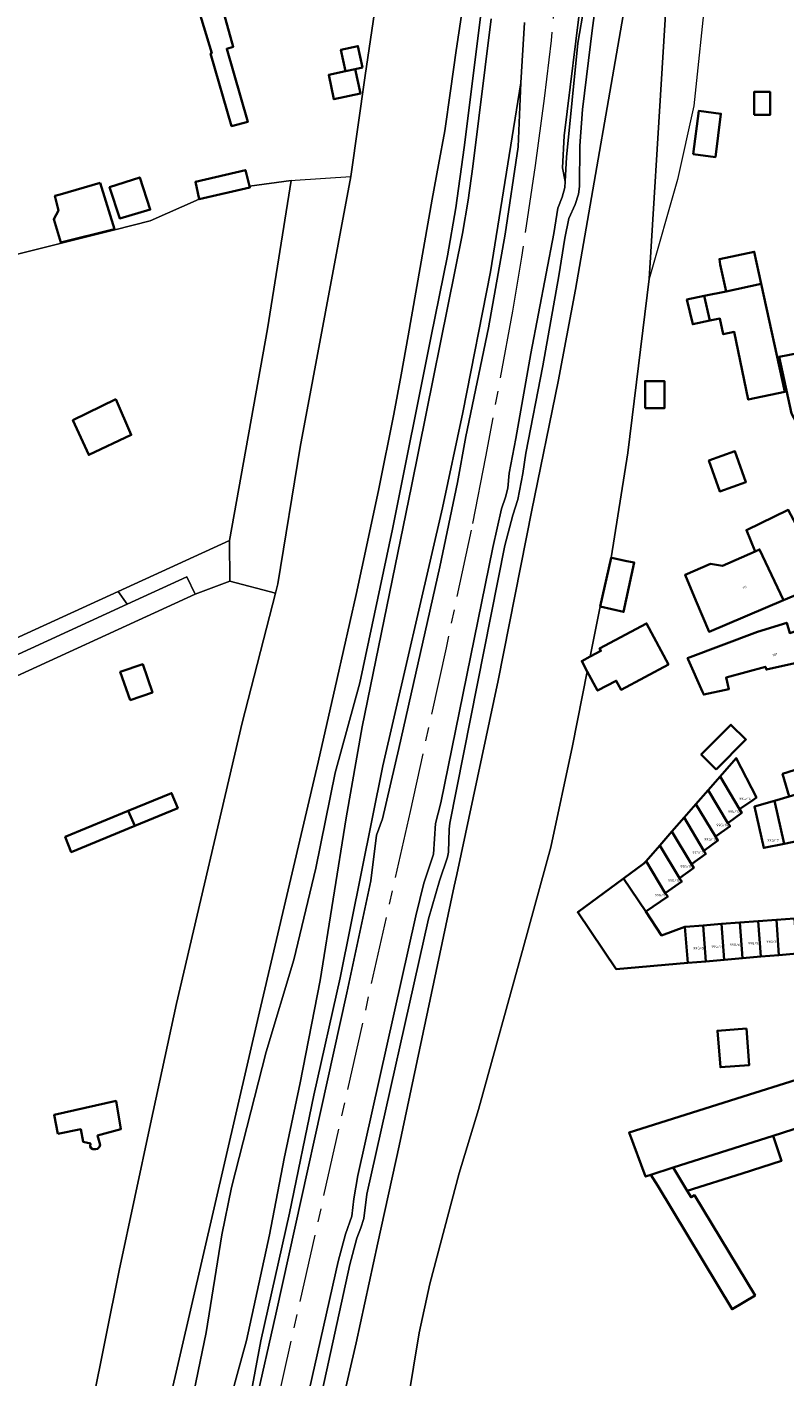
# Model space of a CAD drawing. Header units: metres. Extents: x 197700 to 204338, y 317132 to 325229.
# Tile 817 of 1056: x 202247 to 202359, y 320586 to 320785. Entities that reach past the tile are written whole.
import ezdxf
from ezdxf.enums import TextEntityAlignment as Align

# ---------------------------------------------------------------- set-up
doc = ezdxf.new("R2010")
doc.units = ezdxf.units.M
doc.linetypes.add('AM-AS', pattern=[16, 10, -2, 2, -2])
for name, color, linetype, lineweight in [('B-WE-AM-AS_SPOOR-G', 10, 'AM-AS', 18), ('B-WE-GR-BEPLANTING_CULTUUR_BOSPLANTSOEN-GV', 90, 'Continuous', 18), ('B-WE-GR-BOS_LOOF-GV', 40, 'Continuous', 13), ('B-WE-GR-GRAS-GV', 60, 'Continuous', 13), ('B-WE-GW-TALUD_KRUIN-G', 90, 'Continuous', 18), ('B-WE-IE-TERREINAFSCHEIDING_KUNSTMATIG_HEKWERK-G', 20, 'IE-TERREINAFSCHEIDING-KUNSTMATIG', 18), ('B-WE-OG-BEBOUWING-GV', 7, 'Continuous', 35), ('B-WE-OG-BEBOUWING-T18', 10, 'Continuous', 18), ('B-WE-OG-TERREIN_CULTUURSCHEIDING-GV', 7, 'Continuous', 18), ('B-WE-OG-TERREIN_ERF-GV', 7, 'Continuous', 18), ('B-WE-VH-VERHARDING_ASFALT-GV', 252, 'Continuous', 18), ('B-WE-VH-VERHARDING_HALFVERHARDING-GV', 252, 'Continuous', 18)]:
    doc.layers.add(name, color=color, linetype=linetype, lineweight=lineweight)
doc.styles.add('NLCS-ISO-M200-T18', font='NLCS-ISO.ttf', dxfattribs={"height": 0.36})
doc.linetypes.add('IE-TERREINAFSCHEIDING-KUNSTMATIG', pattern='A,4,[82,NLCS.SHX,S=0.75,R=90,X=0,Y=0],4,-2', length=10)

msp = doc.modelspace()

# ---------------------------------------------------------------- linework, layer by layer
at = {"layer": 'B-WE-AM-AS_SPOOR-G'}
msp.add_lwpolyline([(202325.863, 320795.871), (202324.598, 320782.707), (202323.579, 320774.155), (202322.245, 320764.259), (202320.246, 320750.776), (202318.911, 320742.797), (202314.928, 320721.325), (202312.798, 320710.533), (202309.106, 320693.166), (202303.799, 320669.067), (202249.692, 320428.411), (202227.213, 320327.894), (202218.944, 320290.182), (202210.507, 320252.775), (202208.987, 320245.397), (202207.296, 320236.614), (202203.296, 320214.456), (202201.956, 320205.499), (202199.775, 320188.823)], dxfattribs=at)
at = {"layer": 'B-WE-GR-BEPLANTING_CULTUUR_BOSPLANTSOEN-GV'}
msp.add_lwpolyline([(202277.242, 320702.984), (202277.202, 320709.006), (202260.821, 320701.505), (202262.15, 320699.635), (202270.907, 320703.664), (202272.129, 320701.102)], close=True, dxfattribs=at)
at = {"layer": 'B-WE-GR-BOS_LOOF-GV'}
for points in [[(202301.869, 320572.264), (202305.132, 320592.246), (202306.703, 320599.447), (202311.022, 320615.78), (202313.912, 320625.131), (202313.914, 320625.14), (202320.517, 320649.098), (202324.561, 320663.82), (202327.751, 320678.733), (202329.925, 320689.712), (202329.114, 320691.236), (202330.358, 320691.899), (202331.82, 320699.28), (202333.431, 320706.462), (202335.905, 320721.929), (202339.054, 320747.57), (202342.871, 320809.684)], [(202301.326, 320805.44), (202297.198, 320777.52), (202295.064, 320762.661), (202287.621, 320722.771), (202284.347, 320702.606), (202283.99, 320701.221), (202279.069, 320682.107), (202269.409, 320640.774), (202265.567, 320623.054), (202260.933, 320601.412), (202254.937, 320571.589)], [(202316.575, 320805.441), (202311.79, 320766.892), (202310.571, 320758.038), (202309.328, 320750.941), (202306.893, 320739.097), (202301.24, 320710.646), (202296.42, 320688.042), (202292.75, 320674.772), (202289.92, 320660.733), (202286.674, 320647.198), (202282.605, 320633.63), (202277.516, 320613.658), (202276.087, 320606.677), (202273.771, 320592.304), (202271.356, 320580.627)], [(202271.356, 320580.627), (202273.771, 320592.304), (202276.087, 320606.677), (202277.516, 320613.658), (202282.605, 320633.63), (202286.674, 320647.198), (202289.92, 320660.733), (202292.75, 320674.772), (202296.42, 320688.042), (202301.24, 320710.646), (202306.893, 320739.097), (202309.328, 320750.941), (202310.571, 320758.038), (202311.79, 320766.892), (202316.575, 320805.441)], [(202312.828, 320795.884), (202310.602, 320781.195), (202309.76, 320775.279), (202308.918, 320769.363), (202307.998, 320764.345), (202307.078, 320759.326), (202305.313, 320749.242), (202303.549, 320739.158), (202302.487, 320733.393), (202301.426, 320727.629), (202299.215, 320716.599), (202297.551, 320708.822), (202295.887, 320701.045), (202293.071, 320688.683), (202290.255, 320676.322), (202281.643, 320639.527), (202273.285, 320603.425), (202264.927, 320567.324)], [(202264.927, 320567.324), (202273.285, 320603.425), (202281.643, 320639.527), (202290.255, 320676.322), (202293.071, 320688.683), (202295.887, 320701.045), (202297.551, 320708.822), (202299.215, 320716.599), (202301.426, 320727.629), (202302.487, 320733.393), (202303.549, 320739.158), (202305.313, 320749.242), (202307.078, 320759.326), (202307.998, 320764.345), (202308.918, 320769.363), (202309.76, 320775.279), (202310.602, 320781.195), (202312.828, 320795.884)], [(202335.991, 320790.926), (202328.199, 320745.966), (202325.633, 320732.431), (202321.742, 320713.47), (202316.784, 320688.378), (202310.711, 320659.76), (202310.296, 320658.035), (202302.224, 320619.766), (202299.045, 320605.478), (202295.875, 320590.755), (202287.828, 320555.965)], [(202217.923, 320324.699), (202236.647, 320408.94), (202241.789, 320427.353), (202251.221, 320465.488), (202257.328, 320493.475), (202257.593, 320495.593), (202258.591, 320497.26), (202260.527, 320502.993), (202266.328, 320529.029), (202270.675, 320550.511), (202272.451, 320559.944), (202276.82, 320580.515), (202279.689, 320591.117), (202283.107, 320606.686), (202285.235, 320617.904), (202287.612, 320629.063), (202290.549, 320644.169), (202294.386, 320668.136), (202296.729, 320681.533), (202304.022, 320716.99), (202311.543, 320754.238), (202312.378, 320759.168), (202313.07, 320764.119), (202315.732, 320785.868)]]:
    msp.add_lwpolyline(points, dxfattribs=at)
at = {"layer": 'B-WE-GR-GRAS-GV'}
for points in [[(202250.447, 320393.608), (202256.944, 320416.792), (202258.767, 320423.289), (202258.938, 320424.103), (202263.793, 320447.244), (202272.886, 320488.557), (202280.139, 320520.338), (202287.828, 320555.965), (202295.875, 320590.755), (202299.045, 320605.478), (202302.224, 320619.766), (202310.296, 320658.035), (202310.711, 320659.76), (202316.784, 320688.378), (202321.742, 320713.47), (202325.633, 320732.431), (202328.199, 320745.966), (202335.991, 320790.926)], [(202285.502, 320559.117), (202294.944, 320602.298), (202295.985, 320606.197), (202296.571, 320607.72), (202296.996, 320609.103), (202297.433, 320612.689), (202306.522, 320653.258), (202308.149, 320658.84), (202309.346, 320662.351), (202309.448, 320663.058), (202309.554, 320666.481), (202309.653, 320667.326), (202317.761, 320708.275), (202318.935, 320712.756), (202319.685, 320715.018), (202320.444, 320718.857), (202320.85, 320721.883), (202323.384, 320734.753), (202325.735, 320747.993), (202326.6, 320753.56), (202327.201, 320756.443), (202328.14, 320758.517), (202328.611, 320760.038), (202328.756, 320761.148), (202328.83, 320767.15), (202329.211, 320772.513), (202330.684, 320784.554), (202331.333, 320789.226)], [(202331.333, 320789.226), (202330.684, 320784.554), (202329.211, 320772.513), (202328.83, 320767.15), (202328.756, 320761.148), (202328.611, 320760.038), (202328.14, 320758.517), (202327.201, 320756.443), (202326.6, 320753.56), (202325.735, 320747.993), (202323.384, 320734.753), (202320.85, 320721.883), (202320.444, 320718.857), (202319.685, 320715.018), (202318.935, 320712.756), (202317.761, 320708.275), (202309.653, 320667.326), (202309.554, 320666.481), (202309.448, 320663.058), (202309.346, 320662.351), (202308.149, 320658.84), (202306.522, 320653.258), (202297.433, 320612.689), (202296.996, 320609.103), (202296.571, 320607.72), (202295.985, 320606.197), (202294.944, 320602.298), (202285.502, 320559.117)], [(202329.113, 320789.821), (202326.491, 320768.629), (202326.277, 320763.896), (202326.663, 320761.915), (202326.838, 320765.493), (202328.538, 320782.313), (202329.466, 320787.716)], [(202329.466, 320787.716), (202328.538, 320782.313), (202326.838, 320765.493), (202326.663, 320761.915), (202326.618, 320761.006), (202326.238, 320759.613), (202325.59, 320757.997), (202324.998, 320754.231), (202321.613, 320736.568), (202319.384, 320724.038), (202318.391, 320718.918), (202318.19, 320716.712), (202317.875, 320715.408), (202317.272, 320713.654), (202315.983, 320707.981), (202308.336, 320670.362), (202307.573, 320667.301), (202307.269, 320662.757), (202305.829, 320658.517), (202304.637, 320653.679), (202296.096, 320615.432), (202295.513, 320612.002), (202295.22, 320609.441), (202294.272, 320606.749), (202293.208, 320602.761), (202282.44, 320554.935)], [(202315.732, 320785.868), (202313.07, 320764.119), (202312.378, 320759.168), (202311.543, 320754.238), (202304.022, 320716.99), (202296.729, 320681.533), (202294.386, 320668.136), (202290.549, 320644.169), (202287.612, 320629.063), (202285.235, 320617.904), (202283.107, 320606.686), (202279.689, 320591.117), (202276.82, 320580.515), (202272.451, 320559.944), (202270.675, 320550.511), (202266.328, 320529.029), (202260.527, 320502.993), (202258.591, 320497.26), (202257.593, 320495.593), (202257.328, 320493.475), (202251.221, 320465.488), (202241.789, 320427.353), (202236.647, 320408.94), (202217.923, 320324.699)], [(202277.953, 320570.276), (202281.806, 320591.039), (202286.039, 320609.866), (202289.64, 320627.267), (202293.488, 320644.541), (202299.771, 320675.801), (202308.569, 320713.82), (202311.587, 320727.876), (202315.674, 320748.609), (202320.148, 320776.464), (202320.649, 320785.325)]]:
    msp.add_lwpolyline(points, dxfattribs=at)
msp.add_lwpolyline([(202277.953, 320570.276), (202281.028, 320581.721), (202284.016, 320594.969), (202294.504, 320642.335), (202298.02, 320658.863), (202298.879, 320665.565), (202299.728, 320667.969), (202302.141, 320678.325), (202308.202, 320705.12), (202310.788, 320717.557), (202312.003, 320724.326), (202315.368, 320740.363), (202317.827, 320754.161), (202319.721, 320766.997), (202320.148, 320776.464), (202315.674, 320748.609), (202311.587, 320727.876), (202308.569, 320713.82), (202299.771, 320675.801), (202293.488, 320644.541), (202289.64, 320627.267), (202286.039, 320609.866), (202281.806, 320591.039)], close=True, dxfattribs=at)
at = {"layer": 'B-WE-GW-TALUD_KRUIN-G'}
for points in [[(202329.466, 320787.716), (202328.538, 320782.313), (202326.838, 320765.493), (202326.663, 320761.915), (202326.618, 320761.006), (202326.238, 320759.613), (202325.59, 320757.997), (202324.998, 320754.231), (202321.613, 320736.568), (202319.384, 320724.038), (202318.391, 320718.918), (202318.19, 320716.712), (202317.875, 320715.408), (202317.272, 320713.654), (202315.983, 320707.981), (202308.336, 320670.362), (202307.573, 320667.301), (202307.269, 320662.757), (202305.829, 320658.517), (202304.637, 320653.679), (202296.096, 320615.432), (202295.513, 320612.002), (202295.22, 320609.441), (202294.272, 320606.749), (202293.208, 320602.761), (202282.44, 320554.935)], [(202217.923, 320324.699), (202236.647, 320408.94), (202241.789, 320427.353), (202251.221, 320465.488), (202257.328, 320493.475), (202257.593, 320495.593), (202258.591, 320497.26), (202260.527, 320502.993), (202266.328, 320529.029), (202270.675, 320550.511), (202272.451, 320559.944), (202276.82, 320580.515), (202279.689, 320591.117), (202283.107, 320606.686), (202285.235, 320617.904), (202287.612, 320629.063), (202290.549, 320644.169), (202294.386, 320668.136), (202296.729, 320681.533), (202304.022, 320716.99), (202311.543, 320754.238), (202312.378, 320759.168), (202313.07, 320764.119), (202315.732, 320785.868)], [(202277.953, 320570.276), (202281.028, 320581.721), (202284.016, 320594.969), (202294.504, 320642.335), (202298.02, 320658.863), (202298.879, 320665.565), (202299.728, 320667.969), (202302.141, 320678.325), (202308.202, 320705.12), (202310.788, 320717.557), (202312.003, 320724.326), (202315.368, 320740.363), (202317.827, 320754.161), (202319.721, 320766.997), (202320.148, 320776.464)]]:
    msp.add_lwpolyline(points, dxfattribs=at)
at = {"layer": 'B-WE-IE-TERREINAFSCHEIDING_KUNSTMATIG_HEKWERK-G'}
for points in [[(202295.064, 320762.661), (202297.198, 320777.52), (202301.326, 320805.44), (202302.141, 320817.653)], [(202349.257, 320807.681), (202345.601, 320773.077)], [(202345.601, 320773.077), (202343.191, 320762.208), (202339.054, 320747.57)], [(202283.99, 320701.221), (202284.347, 320702.606), (202287.621, 320722.771), (202295.064, 320762.661)], [(202286.305, 320762.039), (202286.874, 320762.116), (202295.064, 320762.661)], [(202277.202, 320709.006), (202282.807, 320740.205), (202286.305, 320762.039)], [(202280.171, 320761.206), (202286.305, 320762.039)], [(202265.5, 320756.126), (202272.755, 320759.303)], [(202242.392, 320750.302), (202260.297, 320754.766), (202265.5, 320756.126)], [(202339.054, 320747.57), (202335.905, 320721.929), (202333.431, 320706.462)], [(202260.821, 320701.505), (202277.202, 320709.006)], [(202272.129, 320701.102), (202277.242, 320702.984)], [(202277.242, 320702.984), (202283.99, 320701.221)], [(202235.121, 320689.737), (202260.821, 320701.505)], [(202248.291, 320512.023), (202250.037, 320543.271), (202251.527, 320550.596), (202254.937, 320571.589), (202260.933, 320601.412), (202265.567, 320623.054), (202269.409, 320640.774), (202279.069, 320682.107), (202283.99, 320701.221)], [(202331.82, 320699.28), (202330.358, 320691.899)], [(202329.925, 320689.712), (202327.751, 320678.733), (202324.561, 320663.82), (202320.517, 320649.098), (202313.914, 320625.14)], [(202305.132, 320592.246), (202306.703, 320599.447), (202311.022, 320615.78), (202313.912, 320625.131), (202313.914, 320625.14)]]:
    msp.add_lwpolyline(points, dxfattribs=at)
at = {"layer": 'B-WE-OG-BEBOUWING-GV'}
for points in [[(202276.125, 320802.065), (202273.373, 320810.681), (202266.298, 320808.46), (202268.828, 320800.013), (202270.868, 320793.554), (202270.774, 320793.53), (202271.424, 320791.358), (202274.585, 320780.803), (202274.409, 320780.76), (202277.499, 320770.068), (202279.903, 320770.685), (202276.798, 320781.468), (202277.745, 320781.775), (202275.217, 320790.819), (202275.715, 320790.979), (202273.956, 320797.266), (202273.541, 320797.138), (202272.998, 320798.904), (202272.38, 320800.913)], [(202296.81, 320778.682), (202296.124, 320781.857), (202293.628, 320781.318), (202294.314, 320778.143), (202295.741, 320778.451)], [(202296.515, 320774.87), (202295.741, 320778.451), (202294.314, 320778.143), (202291.818, 320777.603), (202292.592, 320774.022)], [(202354.495, 320771.712), (202356.85, 320771.712), (202356.85, 320775.115), (202354.495, 320775.115)], [(202345.523, 320765.93), (202348.795, 320765.51), (202349.616, 320771.894), (202346.344, 320772.315)], [(202259.542, 320761.091), (202261.034, 320756.453), (202265.532, 320757.772), (202263.98, 320762.507)], [(202280.171, 320761.206), (202279.551, 320763.587), (202272.188, 320761.844), (202272.755, 320759.303), (202280.216, 320761.034)], [(202258.132, 320761.708), (202252.271, 320760.01), (202251.481, 320759.781), (202251.995, 320757.643), (202251.313, 320756.342), (202252.332, 320752.935), (202260.267, 320754.898)], [(202350.365, 320745.717), (202355.55, 320746.805), (202354.519, 320751.549), (202349.378, 320750.477), (202349.51, 320749.649)], [(202350.365, 320745.717), (202347.125, 320745.038), (202347.978, 320741.4), (202349.456, 320741.71), (202349.939, 320739.404), (202351.564, 320739.745), (202353.636, 320729.771), (202359.008, 320730.898), (202355.55, 320746.805)], [(202347.978, 320741.4), (202347.125, 320745.038), (202344.605, 320744.509), (202345.457, 320740.871)], [(202360.716, 320726.422), (202363.093, 320722.15), (202363.213, 320721.935), (202366.098, 320722.715), (202365.934, 320723.023), (202363.024, 320728.491), (202361.231, 320736.647), (202358.175, 320736.043), (202359.993, 320727.721)], [(202338.422, 320728.479), (202341.281, 320728.479), (202341.281, 320732.497), (202338.422, 320732.497)], [(202260.452, 320729.806), (202254.135, 320726.714), (202256.465, 320721.621), (202262.719, 320724.564)], [(202347.809, 320720.784), (202349.43, 320716.24), (202353.285, 320717.615), (202351.663, 320722.16)], [(202361.537, 320711.549), (202362.265, 320709.682), (202361.994, 320709.485), (202361.422, 320710.701), (202361.065, 320710.56), (202359.535, 320713.506), (202353.359, 320710.522), (202354.675, 320707.401), (202355.307, 320707.678), (202358.842, 320700.189), (202365.83, 320703.141), (202365.663, 320703.537), (202367.851, 320704.497), (202364.978, 320710.966), (202364.678, 320711.575), (202362.774, 320710.816), (202362.189, 320711.838)], [(202345.924, 320700.161), (202347.87, 320695.555), (202358.842, 320700.189), (202355.307, 320707.678), (202354.675, 320707.401), (202349.817, 320705.27), (202348.068, 320705.578), (202344.33, 320703.933)], [(202333.431, 320706.462), (202331.82, 320699.28), (202335.264, 320698.475), (202336.847, 320705.735), (202335.768, 320705.965), (202333.745, 320706.395)], [(202346.914, 320686.707), (202347.071, 320686.284), (202350.775, 320687.102), (202350.356, 320688.804), (202356.155, 320690.385), (202356.314, 320689.984), (202367.763, 320692.564), (202372.563, 320693.963), (202371.108, 320698.959), (202359.749, 320695.355), (202359.308, 320696.883), (202354.979, 320695.545), (202344.692, 320691.681), (202344.77, 320691.474)], [(202329.925, 320689.712), (202331.438, 320686.869), (202334.182, 320688.331), (202334.887, 320687.007), (202341.88, 320690.733), (202338.653, 320696.791), (202331.727, 320693.102), (202331.927, 320692.734), (202330.358, 320691.899), (202329.114, 320691.236)], [(202262.544, 320685.462), (202265.849, 320686.594), (202264.423, 320690.76), (202261.118, 320689.628)], [(202348.925, 320675.254), (202353.29, 320679.649), (202351.078, 320681.846), (202346.712, 320677.451)], [(202354.851, 320671.112), (202351.866, 320676.942), (202349.484, 320674.219), (202352.356, 320669.398), (202354.316, 320670.745)], [(202360.48, 320671.507), (202363.454, 320672.368), (202366.431, 320673.23), (202369.43, 320674.098), (202368.351, 320677.651), (202358.683, 320674.609), (202359.65, 320671.267)], [(202347.727, 320672.21), (202350.63, 320667.362), (202352.664, 320668.881), (202352.356, 320669.398), (202349.484, 320674.219)], [(202262.289, 320669.141), (202263.267, 320666.948), (202269.581, 320669.56), (202268.675, 320671.765)], [(202348.793, 320665.364), (202350.964, 320666.883), (202350.63, 320667.362), (202347.727, 320672.21), (202345.927, 320670.152)], [(202357.507, 320670.647), (202358.947, 320664.311), (202361.975, 320664.928), (202360.48, 320671.507), (202359.65, 320671.267)], [(202262.289, 320669.141), (202252.998, 320665.323), (202253.885, 320663.068), (202263.267, 320666.948)], [(202345.927, 320670.152), (202344.181, 320668.156), (202347.105, 320663.271), (202349.154, 320664.77), (202348.793, 320665.364)], [(202357.507, 320670.647), (202354.534, 320669.786), (202355.918, 320663.694), (202358.947, 320664.311)], [(202342.393, 320666.112), (202345.286, 320661.28), (202347.384, 320662.818), (202347.105, 320663.271), (202344.181, 320668.156)], [(202343.498, 320659.239), (202345.593, 320660.763), (202345.286, 320661.28), (202342.393, 320666.112), (202340.605, 320664.068)], [(202343.498, 320659.239), (202340.605, 320664.068), (202338.58, 320661.752), (202341.397, 320657.048), (202343.826, 320658.729)], [(202338.58, 320661.752), (202338.257, 320661.383), (202335.275, 320659.191), (202338.523, 320654.315), (202341.766, 320656.529), (202341.397, 320657.048)], [(202335.275, 320659.191), (202328.518, 320654.225), (202334.183, 320645.827), (202344.708, 320646.742), (202344.311, 320652.066), (202340.858, 320650.809), (202338.523, 320654.315)], [(202358.159, 320647.912), (202357.773, 320653.086), (202355.08, 320652.885), (202355.468, 320647.678)], [(202360.848, 320648.146), (202360.465, 320653.287), (202357.773, 320653.086), (202358.159, 320647.912)], [(202347.398, 320646.976), (202347.003, 320652.283), (202344.367, 320652.086), (202344.311, 320652.066), (202344.708, 320646.742)], [(202347.003, 320652.283), (202347.398, 320646.976), (202350.088, 320647.21), (202349.695, 320652.484)], [(202352.388, 320652.685), (202349.695, 320652.484), (202350.088, 320647.21), (202352.779, 320647.444)], [(202355.08, 320652.885), (202352.388, 320652.685), (202352.779, 320647.444), (202355.468, 320647.678)], [(202353.389, 320637.06), (202349.093, 320636.75), (202349.527, 320631.374), (202353.772, 320631.691)], [(202364.599, 320623.609), (202366.135, 320624.084), (202366.059, 320624.323), (202364.084, 320630.586), (202363.471, 320630.393), (202363.353, 320630.356), (202354.606, 320627.594), (202336.084, 320621.747), (202338.5, 320615.269), (202339.269, 320615.515), (202342.583, 320616.574), (202351.536, 320619.435), (202357.323, 320621.284)], [(202251.908, 320621.581), (202255.276, 320622.228), (202255.647, 320620.396), (202256.706, 320620.118), (202256.677, 320619.689), (202256.817, 320619.459), (202257.047, 320619.3), (202257.476, 320619.291), (202257.766, 320619.341), (202258.045, 320619.621), (202258.144, 320619.961), (202257.769, 320621.318), (202261.175, 320622.23), (202260.502, 320626.409), (202251.373, 320624.368)], [(202352.747, 320615.693), (202358.514, 320617.559), (202357.323, 320621.284), (202351.536, 320619.435), (202342.583, 320616.574), (202344.634, 320613.172)], [(202344.634, 320613.172), (202342.583, 320616.574), (202339.269, 320615.515), (202340.29, 320613.89), (202351.254, 320595.714), (202354.63, 320597.75), (202345.727, 320612.509), (202345.219, 320612.202)]]:
    msp.add_lwpolyline(points, close=True, dxfattribs=at)
at = {"layer": 'B-WE-OG-TERREIN_CULTUURSCHEIDING-GV'}
msp.add_lwpolyline([(202235.121, 320689.737), (202236.124, 320687.66), (202262.15, 320699.635), (202260.821, 320701.505)], close=True, dxfattribs=at)
at = {"layer": 'B-WE-OG-TERREIN_ERF-GV'}
for points in [[(202342.871, 320809.684), (202339.054, 320747.57), (202335.905, 320721.929), (202333.431, 320706.462), (202333.745, 320706.395), (202335.768, 320705.965), (202336.847, 320705.735), (202335.264, 320698.475), (202331.82, 320699.28), (202330.358, 320691.899), (202331.927, 320692.734), (202331.727, 320693.102), (202338.653, 320696.791), (202341.88, 320690.733), (202334.887, 320687.007), (202334.182, 320688.331), (202331.438, 320686.869), (202329.925, 320689.712), (202327.751, 320678.733), (202324.561, 320663.82), (202320.517, 320649.098), (202313.914, 320625.14), (202313.912, 320625.131), (202311.022, 320615.78), (202306.703, 320599.447), (202305.132, 320592.246), (202301.869, 320572.264)], [(202242.392, 320750.302), (202260.297, 320754.766), (202265.5, 320756.126), (202272.755, 320759.303), (202272.188, 320761.844), (202279.551, 320763.587), (202280.171, 320761.206), (202286.305, 320762.039), (202282.807, 320740.205), (202277.202, 320709.006), (202277.242, 320702.984), (202283.99, 320701.221), (202284.347, 320702.606), (202287.621, 320722.771), (202295.064, 320762.661), (202297.198, 320777.52), (202301.326, 320805.44)], [(202275.217, 320790.819), (202277.745, 320781.775), (202276.798, 320781.468), (202279.903, 320770.685), (202277.499, 320770.068), (202274.409, 320780.76), (202274.585, 320780.803), (202271.424, 320791.358)], [(202235.121, 320689.737), (202260.821, 320701.505), (202277.202, 320709.006), (202282.807, 320740.205), (202286.305, 320762.039), (202280.171, 320761.206), (202280.216, 320761.034), (202272.755, 320759.303), (202265.5, 320756.126), (202260.297, 320754.766), (202242.392, 320750.302)], [(202365.83, 320703.141), (202358.842, 320700.189), (202347.87, 320695.555), (202345.924, 320700.161), (202344.33, 320703.933), (202348.068, 320705.578), (202349.817, 320705.27), (202354.675, 320707.401), (202353.359, 320710.522), (202359.535, 320713.506)], [(202283.99, 320701.221), (202277.242, 320702.984), (202272.129, 320701.102), (202240.423, 320686.565), (202223.884, 320678.818), (202203.617, 320669.062), (202198.763, 320667.064), (202188.549, 320664.746), (202170.948, 320660.95), (202167.161, 320660.041), (202166.132, 320659.848), (202166.033, 320659.809), (202166.367, 320658.465), (202166.965, 320655.567), (202170.406, 320639.064), (202172.332, 320633.017)], [(202220.91, 320521.892), (202226.313, 320523.156), (202231.64, 320509.562), (202248.291, 320512.023), (202250.037, 320543.271), (202251.527, 320550.596), (202254.937, 320571.589), (202260.933, 320601.412), (202265.567, 320623.054), (202269.409, 320640.774), (202279.069, 320682.107), (202283.99, 320701.221)], [(202360.848, 320648.146), (202358.159, 320647.912), (202355.468, 320647.678), (202352.779, 320647.444), (202350.088, 320647.21), (202347.398, 320646.976), (202344.708, 320646.742), (202334.183, 320645.827), (202328.518, 320654.225), (202335.275, 320659.191), (202338.257, 320661.383), (202338.58, 320661.752), (202340.605, 320664.068), (202342.393, 320666.112), (202344.181, 320668.156), (202345.927, 320670.152), (202347.727, 320672.21), (202349.484, 320674.219), (202351.866, 320676.942), (202354.851, 320671.112), (202354.316, 320670.745), (202352.356, 320669.398), (202352.664, 320668.881), (202350.63, 320667.362), (202350.964, 320666.883), (202348.793, 320665.364), (202349.154, 320664.77), (202347.105, 320663.271), (202347.384, 320662.818), (202345.286, 320661.28), (202345.593, 320660.763), (202343.498, 320659.239), (202343.826, 320658.729), (202341.397, 320657.048), (202341.766, 320656.529), (202338.523, 320654.315), (202340.858, 320650.809), (202344.311, 320652.066), (202344.367, 320652.086), (202347.003, 320652.283), (202349.695, 320652.484), (202352.388, 320652.685), (202355.08, 320652.885), (202357.773, 320653.086), (202360.465, 320653.287)], [(202361.975, 320664.928), (202358.947, 320664.311), (202355.918, 320663.694), (202354.534, 320669.786), (202357.507, 320670.647), (202359.65, 320671.267), (202358.683, 320674.609), (202368.351, 320677.651)], [(202364.599, 320623.609), (202357.323, 320621.284), (202358.514, 320617.559), (202352.747, 320615.693), (202344.634, 320613.172), (202345.219, 320612.202), (202345.727, 320612.509), (202354.63, 320597.75), (202351.254, 320595.714), (202340.29, 320613.89), (202339.269, 320615.515), (202338.5, 320615.269), (202336.084, 320621.747), (202354.606, 320627.594), (202363.353, 320630.356)]]:
    msp.add_lwpolyline(points, dxfattribs=at)
for points in [[(202295.741, 320778.451), (202296.515, 320774.87), (202292.592, 320774.022), (202291.818, 320777.603), (202294.314, 320778.143), (202293.628, 320781.318), (202296.124, 320781.857), (202296.81, 320778.682)], [(202354.495, 320771.712), (202354.495, 320775.115), (202356.85, 320775.115), (202356.85, 320771.712)], [(202345.523, 320765.93), (202346.344, 320772.315), (202349.616, 320771.894), (202348.795, 320765.51)], [(202259.542, 320761.091), (202263.98, 320762.507), (202265.532, 320757.772), (202261.034, 320756.453)], [(202252.271, 320760.01), (202258.132, 320761.708), (202260.267, 320754.898), (202252.332, 320752.935), (202251.313, 320756.342), (202251.995, 320757.643), (202251.481, 320759.781)], [(202347.125, 320745.038), (202350.365, 320745.717), (202349.51, 320749.649), (202349.378, 320750.477), (202354.519, 320751.549), (202355.55, 320746.805), (202359.008, 320730.898), (202353.636, 320729.771), (202351.564, 320739.745), (202349.939, 320739.404), (202349.456, 320741.71), (202347.978, 320741.4), (202345.457, 320740.871), (202344.605, 320744.509)], [(202363.093, 320722.15), (202360.716, 320726.422), (202359.993, 320727.721), (202358.175, 320736.043), (202361.231, 320736.647), (202363.024, 320728.491), (202365.934, 320723.023), (202366.098, 320722.715), (202363.213, 320721.935)], [(202338.422, 320728.479), (202338.422, 320732.497), (202341.281, 320732.497), (202341.281, 320728.479)], [(202260.452, 320729.806), (202262.719, 320724.564), (202256.465, 320721.621), (202254.135, 320726.714)], [(202347.809, 320720.784), (202351.663, 320722.16), (202353.285, 320717.615), (202349.43, 320716.24)], [(202367.763, 320692.564), (202356.314, 320689.984), (202356.155, 320690.385), (202350.356, 320688.804), (202350.775, 320687.102), (202347.071, 320686.284), (202346.914, 320686.707), (202344.77, 320691.474), (202344.692, 320691.681), (202354.979, 320695.545), (202359.308, 320696.883), (202359.749, 320695.355), (202371.108, 320698.959), (202372.563, 320693.963)], [(202265.849, 320686.594), (202262.544, 320685.462), (202261.118, 320689.628), (202264.423, 320690.76)], [(202348.925, 320675.254), (202346.712, 320677.451), (202351.078, 320681.846), (202353.29, 320679.649)], [(202263.267, 320666.948), (202253.885, 320663.068), (202252.998, 320665.323), (202262.289, 320669.141), (202268.675, 320671.765), (202269.581, 320669.56)], [(202353.389, 320637.06), (202353.772, 320631.691), (202349.527, 320631.374), (202349.093, 320636.75)], [(202255.276, 320622.228), (202251.908, 320621.581), (202251.373, 320624.368), (202260.502, 320626.409), (202261.175, 320622.23), (202257.769, 320621.318), (202258.144, 320619.961), (202258.045, 320619.621), (202257.766, 320619.341), (202257.476, 320619.291), (202257.047, 320619.3), (202256.817, 320619.459), (202256.677, 320619.689), (202256.706, 320620.118), (202255.647, 320620.396)]]:
    msp.add_lwpolyline(points, close=True, dxfattribs=at)
at = {"layer": 'B-WE-VH-VERHARDING_ASFALT-GV'}
msp.add_lwpolyline([(202236.124, 320687.66), (202234.552, 320686.937), (202202.33, 320671.179), (202198.127, 320669.887), (202196.142, 320669.276), (202177.155, 320665.356), (202168.992, 320664.515), (202166.405, 320663.957), (202165.389, 320663.869), (202166.132, 320659.848), (202167.161, 320660.041), (202170.948, 320660.95), (202188.549, 320664.746), (202198.763, 320667.064), (202203.617, 320669.062), (202223.884, 320678.818), (202240.423, 320686.565), (202272.129, 320701.102), (202270.907, 320703.664), (202262.15, 320699.635)], close=True, dxfattribs=at)
at = {"layer": 'B-WE-VH-VERHARDING_HALFVERHARDING-GV'}
for points in [[(202282.44, 320554.935), (202293.208, 320602.761), (202294.272, 320606.749), (202295.22, 320609.441), (202295.513, 320612.002), (202296.096, 320615.432), (202304.637, 320653.679), (202305.829, 320658.517), (202307.269, 320662.757), (202307.573, 320667.301), (202308.336, 320670.362), (202315.983, 320707.981), (202317.272, 320713.654), (202317.875, 320715.408), (202318.19, 320716.712), (202318.391, 320718.918), (202319.384, 320724.038), (202321.613, 320736.568), (202324.998, 320754.231), (202325.59, 320757.997), (202326.238, 320759.613), (202326.618, 320761.006), (202326.663, 320761.915), (202326.277, 320763.896), (202326.491, 320768.629), (202329.113, 320789.821)], [(202320.649, 320785.325), (202320.148, 320776.464), (202319.721, 320766.997), (202317.827, 320754.161), (202315.368, 320740.363), (202312.003, 320724.326), (202310.788, 320717.557), (202308.202, 320705.12), (202302.141, 320678.325), (202299.728, 320667.969), (202298.879, 320665.565), (202298.02, 320658.863), (202294.504, 320642.335), (202284.016, 320594.969), (202281.028, 320581.721)]]:
    msp.add_lwpolyline(points, dxfattribs=at)

# ---------------------------------------------------------------- texts
at = {"layer": 'B-WE-OG-BEBOUWING-T18', "style": 'NLCS-ISO-M200-T18'}
for s, rotation, p in [('111', 22.9, (202353.1, 320702.106)), ('107', 17.1, (202357.598, 320692.168))]:
    msp.add_text(s, height=0.36, rotation=rotation, dxfattribs=at).set_placement(p, align=Align.MIDDLE)
for s, p in [('99G/16', (202353.16, 320670.934)), ('99G/15', (202351.508, 320669.07)), ('99G/14', (202349.808, 320667.072)), ('99G/13', (202347.998, 320664.959)), ('99G/17', (202357.278, 320664.811)), ('99G/12', (202346.228, 320663.007)), ('99G/11', (202344.437, 320660.952)), ('99G/10', (202342.67, 320658.918)), ('99G/9', (202340.61, 320656.718)), ('99G/8', (202346.289, 320648.936)), ('99G/7', (202348.979, 320649.17)), ('99G/6', (202351.67, 320649.404)), ('99G/5', (202354.359, 320649.638)), ('99G/4', (202357.05, 320649.872))]:
    msp.add_text(s, height=0.36, dxfattribs=at).set_placement(p, align=Align.MIDDLE)

doc.saveas('drawing.dxf')
